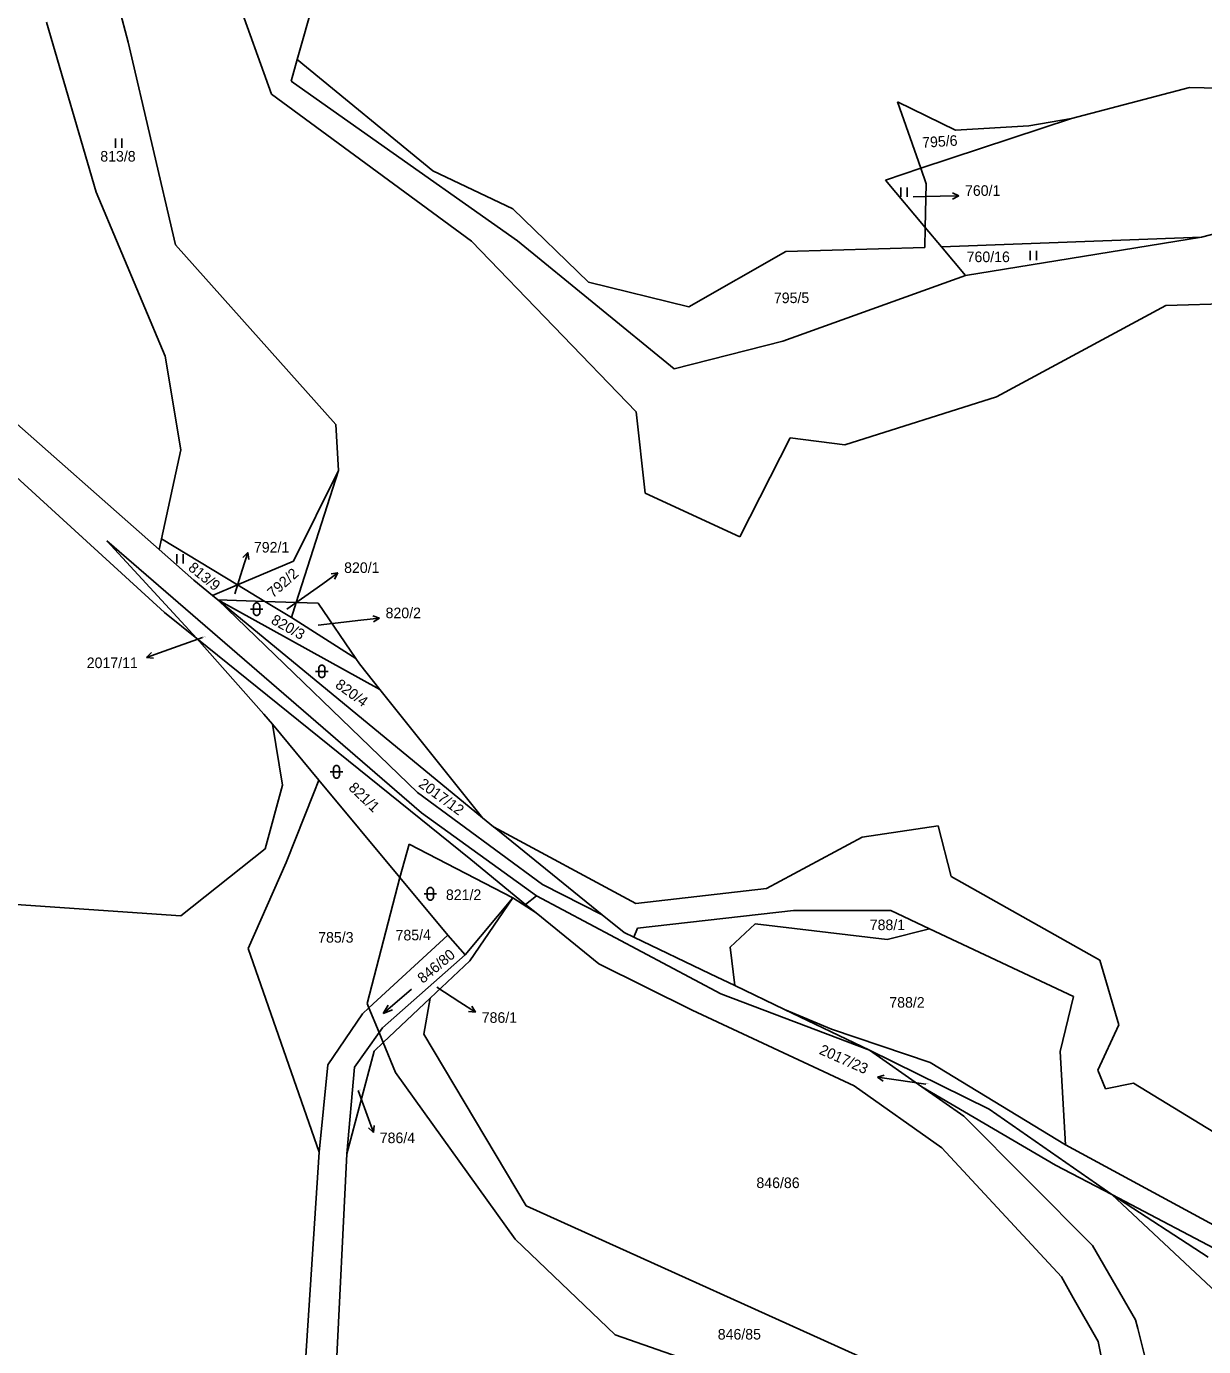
# Model space of a CAD drawing. Extents: x -795483 to -789093, y -1112258 to -1108741.
# Drawn here: x -790662.6 to -790473.1, y -1109778.3 to -1109566 of the extents above; entities that cross this region are included whole.
import ezdxf

# ---------------------------------------------------------------- set-up
doc = ezdxf.new("R2010")
doc.units = 0
for name, color, linetype in [('Komunikace', 7, 'Continuous'), ('Vrstva 1', 7, 'Continuous'), ('Vrstva 14', 7, 'Continuous'), ('Vrstva 16', 7, 'Continuous'), ('Vrstva 23', 7, 'Continuous')]:
    doc.layers.add(name, color=color, linetype=linetype)

msp = doc.modelspace()

# ---------------------------------------------------------------- linework, layer by layer
at = {"layer": 'Komunikace'}
for p, q in [((-790519.86, -1109593.4), (-790515.53, -1109593.31)), ((-790629.04, -1109657.24), (-790627.86, -1109653.47)), ((-790620.64, -1109659.71), (-790614.89, -1109655.63)), ((-790615.6, -1109662.29), (-790608.75, -1109661.51)), ((-790634.21, -1109664.26), (-790640.41, -1109666.48)), ((-790596.54, -1109720.54), (-790592.82, -1109722.93)), ((-790517.82, -1109736.09), (-790522.63, -1109735.42)), ((-790609.18, -1109737.11), (-790607.74, -1109741.08))]:
    msp.add_line(p, q, dxfattribs=at)
at = {"layer": 'Vrstva 1'}
for p, q in [((-790623.11, -1109576.9), (-790634.97, -1109544.03)), ((-790650.48, -1109551.92), (-790646.22, -1109568.52)), ((-790616.28, -1109561.65), (-790619.02, -1109571.33)), ((-790651.32, -1109592.65), (-790659.31, -1109565.31)), ((-790646.22, -1109568.52), (-790638.56, -1109601.14)), ((-790619.02, -1109571.33), (-790619.99, -1109574.78)), ((-790597.19, -1109589.22), (-790619.02, -1109571.33)), ((-790619.99, -1109574.78), (-790607.73, -1109583.43)), ((-790475.42, -1109575.81), (-790494.42, -1109580.81)), ((-790459.13, -1109576.13), (-790475.42, -1109575.81)), ((-790590.95, -1109600.53), (-790623.11, -1109576.9)), ((-790518.66, -1109588.81), (-790522.39, -1109578.12)), ((-790513.04, -1109582.68), (-790522.39, -1109578.12)), ((-790494.42, -1109580.81), (-790518.66, -1109588.81)), ((-790513.04, -1109582.68), (-790501.26, -1109581.98)), ((-790501.26, -1109581.98), (-790494.42, -1109580.81)), ((-790607.73, -1109583.43), (-790583.56, -1109600.5)), ((-790518.66, -1109588.81), (-790524.35, -1109590.69)), ((-790517.79, -1109591.31), (-790518.66, -1109588.81)), ((-790597.19, -1109589.22), (-790584.32, -1109595.31)), ((-790524.35, -1109590.69), (-790517.95, -1109598.32)), ((-790640.26, -1109619.04), (-790651.32, -1109592.65)), ((-790517.95, -1109598.32), (-790517.79, -1109591.31)), ((-790584.32, -1109595.31), (-790572.14, -1109607.1)), ((-790473.48, -1109599.91), (-790451.78, -1109594.08)), ((-790518.02, -1109601.54), (-790517.95, -1109598.32)), ((-790517.95, -1109598.32), (-790515.33, -1109601.44)), ((-790612.76, -1109630.02), (-790638.56, -1109601.14)), ((-790564.43, -1109627.97), (-790590.95, -1109600.53)), ((-790583.56, -1109600.5), (-790558.33, -1109621.07)), ((-790540.37, -1109602.18), (-790518.02, -1109601.54)), ((-790515.33, -1109601.44), (-790473.48, -1109599.91)), ((-790515.33, -1109601.44), (-790511.45, -1109606.07)), ((-790511.45, -1109606.07), (-790473.48, -1109599.91)), ((-790555.98, -1109611.08), (-790540.37, -1109602.18)), ((-790572.14, -1109607.1), (-790555.98, -1109611.08)), ((-790540.83, -1109616.63), (-790511.45, -1109606.07)), ((-790479.23, -1109610.85), (-790506.48, -1109625.55)), ((-790459.76, -1109610.28), (-790479.23, -1109610.85)), ((-790683.48, -1109612.84), (-790641.23, -1109650.13)), ((-790558.33, -1109621.07), (-790540.83, -1109616.63)), ((-790686.77, -1109617.86), (-790640.35, -1109660.24)), ((-790637.7, -1109634.11), (-790640.26, -1109619.04)), ((-790506.48, -1109625.55), (-790530.87, -1109633.31)), ((-790563.01, -1109641.06), (-790564.43, -1109627.97)), ((-790612.76, -1109630.02), (-790612.33, -1109637.39)), ((-790539.65, -1109632.18), (-790547.74, -1109648.1)), ((-790530.87, -1109633.31), (-790539.65, -1109632.18)), ((-790640.85, -1109648.38), (-790637.7, -1109634.11)), ((-790612.33, -1109637.39), (-790619.61, -1109651.97)), ((-790619.14, -1109658.62), (-790612.33, -1109637.39)), ((-790547.74, -1109648.1), (-790563.01, -1109641.06)), ((-790641.23, -1109650.13), (-790640.85, -1109648.38)), ((-790640.85, -1109648.38), (-790628.58, -1109655.81)), ((-790649.62, -1109648.75), (-790635.17, -1109664.41)), ((-790649.62, -1109648.75), (-790598.98, -1109692.49)), ((-790635.63, -1109655.07), (-790641.23, -1109650.13)), ((-790619.61, -1109651.97), (-790628.58, -1109655.81)), ((-790632.62, -1109657.54), (-790635.63, -1109655.07)), ((-790628.58, -1109655.81), (-790632.62, -1109657.54)), ((-790628.58, -1109655.81), (-790624.19, -1109658.47)), ((-790632.62, -1109657.54), (-790631.77, -1109658.24)), ((-790631.77, -1109658.24), (-790599.64, -1109689.19)), ((-790631.77, -1109658.24), (-790624.19, -1109658.47)), ((-790631.77, -1109658.24), (-790605.67, -1109672.65)), ((-790631.77, -1109658.24), (-790589.18, -1109693.26)), ((-790624.19, -1109658.47), (-790619.14, -1109658.62)), ((-790624.19, -1109658.47), (-790619.92, -1109661.06)), ((-790619.92, -1109661.06), (-790619.14, -1109658.62)), ((-790619.14, -1109658.62), (-790615.62, -1109658.73)), ((-790609.57, -1109667.64), (-790615.62, -1109658.73)), ((-790635.17, -1109664.41), (-790640.35, -1109660.24)), ((-790619.92, -1109661.06), (-790609.57, -1109667.64)), ((-790591.06, -1109700), (-790635.17, -1109664.41)), ((-790624.36, -1109676.58), (-790635.17, -1109664.41)), ((-790608.99, -1109668.49), (-790609.57, -1109667.64)), ((-790605.67, -1109672.65), (-790608.99, -1109668.49)), ((-790589.18, -1109693.26), (-790605.67, -1109672.65)), ((-790624.36, -1109676.58), (-790622.99, -1109678.23)), ((-790621.36, -1109688.01), (-790622.99, -1109678.23)), ((-790622.99, -1109678.23), (-790615.5, -1109687.22)), ((-790624.14, -1109698.24), (-790621.36, -1109688.01)), ((-790615.5, -1109687.22), (-790616.31, -1109689.25)), ((-790602.47, -1109702.87), (-790615.5, -1109687.22)), ((-790616.31, -1109689.25), (-790620.75, -1109700.45)), ((-790599.64, -1109689.19), (-790579.52, -1109703.99)), ((-790598.98, -1109692.49), (-790580.5, -1109705.83)), ((-790587.4, -1109694.72), (-790589.18, -1109693.26)), ((-790564.49, -1109707.04), (-790587.4, -1109694.72)), ((-790587.04, -1109695.02), (-790587.4, -1109694.72)), ((-790587.04, -1109695.02), (-790569.9, -1109708.86)), ((-790515.83, -1109694.55), (-790528.06, -1109696.4)), ((-790513.76, -1109702.74), (-790515.83, -1109694.55)), ((-790528.06, -1109696.4), (-790543.47, -1109704.64)), ((-790624.14, -1109698.24), (-790637.74, -1109709.04)), ((-790601, -1109697.49), (-790602.47, -1109702.87)), ((-790601, -1109697.49), (-790584.29, -1109706.12)), ((-790620.75, -1109700.45), (-790626.89, -1109714.32)), ((-790582.23, -1109707.2), (-790591.06, -1109700)), ((-790602.47, -1109702.87), (-790607.73, -1109723.13)), ((-790594.73, -1109712.17), (-790602.47, -1109702.87)), ((-790489.86, -1109716.19), (-790513.76, -1109702.74)), ((-790637.74, -1109709.04), (-790696.51, -1109704.96)), ((-790579.52, -1109703.99), (-790569.9, -1109708.86)), ((-790543.47, -1109704.64), (-790564.49, -1109707.04)), ((-790584.29, -1109706.12), (-790591.96, -1109715.33)), ((-790584.29, -1109706.12), (-790591.2, -1109716.26)), ((-790580.55, -1109708.56), (-790584.29, -1109706.12)), ((-790580.5, -1109705.83), (-790582.23, -1109707.2)), ((-790580.55, -1109708.56), (-790582.23, -1109707.2)), ((-790550.84, -1109721.6), (-790580.5, -1109705.83)), ((-790570.48, -1109716.75), (-790580.55, -1109708.56)), ((-790569.9, -1109708.86), (-790566.38, -1109711.71)), ((-790564.23, -1109711), (-790539.14, -1109708.21)), ((-790539.14, -1109708.21), (-790523.49, -1109708.2)), ((-790523.49, -1109708.2), (-790517.24, -1109711.14)), ((-790594.73, -1109712.17), (-790607.44, -1109723.84)), ((-790591.96, -1109715.33), (-790594.73, -1109712.17)), ((-790564.8, -1109712.47), (-790566.38, -1109711.71)), ((-790564.8, -1109712.47), (-790564.23, -1109711)), ((-790549.33, -1109714.1), (-790545.3, -1109710.33)), ((-790545.3, -1109710.33), (-790524.07, -1109712.84)), ((-790524.07, -1109712.84), (-790517.24, -1109711.14)), ((-790517.24, -1109711.14), (-790494.09, -1109722.03)), ((-790626.89, -1109714.32), (-790615.48, -1109747.07)), ((-790552.56, -1109718.37), (-790564.8, -1109712.47)), ((-790548.59, -1109720.27), (-790549.33, -1109714.1)), ((-790605.28, -1109727.03), (-790591.96, -1109715.33)), ((-790591.2, -1109716.26), (-790597.59, -1109722.3)), ((-790486.8, -1109726.59), (-790489.86, -1109716.19)), ((-790570.48, -1109716.75), (-790555.45, -1109724.2)), ((-790548.59, -1109720.27), (-790552.56, -1109718.37)), ((-790540.58, -1109724.1), (-790548.59, -1109720.27)), ((-790597.59, -1109722.3), (-790605.15, -1109729.44)), ((-790597.59, -1109722.3), (-790598.63, -1109728.1)), ((-790526.9, -1109730.63), (-790550.84, -1109721.6)), ((-790494.09, -1109722.03), (-790496.24, -1109730.86)), ((-790608.47, -1109724.79), (-790614.08, -1109733.02)), ((-790607.44, -1109723.84), (-790608.47, -1109724.79)), ((-790607.73, -1109723.13), (-790607.44, -1109723.84)), ((-790607.44, -1109723.84), (-790605.82, -1109727.8)), ((-790555.45, -1109724.2), (-790529.39, -1109736.39)), ((-790533, -1109727.28), (-790540.58, -1109724.1)), ((-790526.9, -1109730.63), (-790540.58, -1109724.1)), ((-790605.82, -1109727.8), (-790605.28, -1109727.03)), ((-790490.18, -1109733.84), (-790486.8, -1109726.59)), ((-790609.76, -1109733.4), (-790605.82, -1109727.8)), ((-790605.82, -1109727.8), (-790605.15, -1109729.44)), ((-790598.63, -1109728.1), (-790582.15, -1109755.7)), ((-790517.15, -1109732.63), (-790533, -1109727.28)), ((-790606.6, -1109730.81), (-790610.99, -1109747.3)), ((-790605.15, -1109729.44), (-790606.6, -1109730.81)), ((-790605.15, -1109729.44), (-790603.19, -1109734.24)), ((-790518.49, -1109736.52), (-790526.9, -1109730.63)), ((-790507.65, -1109740.16), (-790526.9, -1109730.63)), ((-790496.24, -1109730.86), (-790495.38, -1109745.88)), ((-790614.08, -1109733.02), (-790615.48, -1109747.07)), ((-790610.99, -1109747.3), (-790609.76, -1109733.4)), ((-790495.38, -1109745.88), (-790517.15, -1109732.63)), ((-790603.19, -1109734.24), (-790583.92, -1109761.07)), ((-790488.92, -1109736.89), (-790490.18, -1109733.84)), ((-790529.39, -1109736.39), (-790515.26, -1109746.34)), ((-790518.49, -1109736.52), (-790496.98, -1109749.12)), ((-790511.7, -1109741.25), (-790518.49, -1109736.52)), ((-790484.41, -1109735.96), (-790488.92, -1109736.89)), ((-790452.27, -1109755.63), (-790484.41, -1109735.96)), ((-790511.7, -1109741.25), (-790491, -1109762.07)), ((-790487.92, -1109753.87), (-790507.65, -1109740.16)), ((-790450.51, -1109770.18), (-790495.38, -1109745.88)), ((-790615.48, -1109747.07), (-790619.01, -1109801.03)), ((-790610.99, -1109747.3), (-790614.76, -1109822.36)), ((-790496.03, -1109767.08), (-790515.26, -1109746.34)), ((-790487.92, -1109753.87), (-790496.98, -1109749.12)), ((-790472.43, -1109763.96), (-790487.92, -1109753.87)), ((-790452.14, -1109772.72), (-790487.92, -1109753.87)), ((-790487.92, -1109753.87), (-790471.14, -1109769.56)), ((-790582.15, -1109755.7), (-790509.04, -1109788.67)), ((-790583.92, -1109761.07), (-790567.82, -1109776.43)), ((-790491, -1109762.07), (-790484.07, -1109774.03)), ((-790494.11, -1109770.48), (-790496.03, -1109767.08)), ((-790490.13, -1109777.53), (-790494.11, -1109770.48)), ((-790484.07, -1109774.03), (-790483.72, -1109775.41)), ((-790477.87, -1109798.45), (-790483.72, -1109775.41)), ((-790567.82, -1109776.43), (-790515.23, -1109794.74)), ((-790490.13, -1109777.53), (-790486.36, -1109795.42))]:
    msp.add_line(p, q, dxfattribs=at)
at = {"layer": 'Vrstva 16'}
for p, q in [((-790515.53, -1109593.31), (-790512.53, -1109593.24)), ((-790512.53, -1109593.24), (-790513.54, -1109592.77)), ((-790512.53, -1109593.24), (-790513.52, -1109593.77)), ((-790627.86, -1109653.47), (-790626.96, -1109650.61)), ((-790626.96, -1109650.61), (-790627.74, -1109651.41)), ((-790626.96, -1109650.61), (-790626.78, -1109651.71)), ((-790614.89, -1109655.63), (-790612.44, -1109653.89)), ((-790612.44, -1109653.89), (-790613.55, -1109654.06)), ((-790612.44, -1109653.89), (-790612.97, -1109654.88)), ((-790608.75, -1109661.51), (-790605.77, -1109661.17)), ((-790605.77, -1109661.17), (-790606.82, -1109660.79)), ((-790605.77, -1109661.17), (-790606.71, -1109661.78)), ((-790640.41, -1109666.48), (-790643.23, -1109667.49)), ((-790643.23, -1109667.49), (-790642.46, -1109666.68)), ((-790643.23, -1109667.49), (-790642.12, -1109667.62)), ((-790592.82, -1109722.93), (-790590.3, -1109724.55)), ((-790590.3, -1109724.55), (-790591.41, -1109724.43)), ((-790590.3, -1109724.55), (-790590.87, -1109723.59)), ((-790525.6, -1109735.01), (-790524.54, -1109734.65)), ((-790522.63, -1109735.42), (-790525.6, -1109735.01)), ((-790525.6, -1109735.01), (-790524.68, -1109735.64)), ((-790607.74, -1109741.08), (-790606.71, -1109743.9)), ((-790606.71, -1109743.9), (-790607.53, -1109743.13)), ((-790606.71, -1109743.9), (-790606.59, -1109742.79))]:
    msp.add_line(p, q, dxfattribs=at)
at = {"layer": 'Vrstva 23'}
for p, q in [((-790648.23, -1109585.52), (-790648.23, -1109584.02)), ((-790647.23, -1109584.02), (-790647.23, -1109585.52)), ((-790521.86, -1109593.4), (-790521.86, -1109591.9)), ((-790520.86, -1109591.9), (-790520.86, -1109593.4)), ((-790501.02, -1109603.56), (-790501.02, -1109602.06)), ((-790500.02, -1109602.06), (-790500.02, -1109603.56)), ((-790638.34, -1109652.38), (-790638.34, -1109650.88)), ((-790637.34, -1109650.88), (-790637.34, -1109652.38)), ((-790626.02, -1109659.12), (-790625.92, -1109658.92)), ((-790625.92, -1109658.92), (-790625.82, -1109658.82)), ((-790625.82, -1109658.82), (-790625.62, -1109658.72)), ((-790625.62, -1109658.72), (-790625.42, -1109658.72)), ((-790625.42, -1109658.72), (-790625.22, -1109658.82)), ((-790625.22, -1109658.82), (-790625.12, -1109658.92)), ((-790625.12, -1109658.92), (-790625.02, -1109659.12)), ((-790626.52, -1109659.72), (-790624.52, -1109659.72)), ((-790626.02, -1109660.32), (-790626.02, -1109659.12)), ((-790625.92, -1109660.52), (-790626.02, -1109660.32)), ((-790625.82, -1109660.62), (-790625.92, -1109660.52)), ((-790625.62, -1109660.72), (-790625.82, -1109660.62)), ((-790625.42, -1109660.72), (-790625.62, -1109660.72)), ((-790625.22, -1109660.62), (-790625.42, -1109660.72)), ((-790625.12, -1109660.52), (-790625.22, -1109660.62)), ((-790625.02, -1109660.32), (-790625.12, -1109660.52)), ((-790625.02, -1109659.12), (-790625.02, -1109660.32)), ((-790616.03, -1109669.72), (-790614.03, -1109669.72)), ((-790615.53, -1109669.12), (-790615.43, -1109668.92)), ((-790615.53, -1109670.32), (-790615.53, -1109669.12)), ((-790615.43, -1109668.92), (-790615.33, -1109668.82)), ((-790615.33, -1109668.82), (-790615.13, -1109668.72)), ((-790615.13, -1109668.72), (-790614.93, -1109668.72)), ((-790614.93, -1109668.72), (-790614.73, -1109668.82)), ((-790614.73, -1109668.82), (-790614.63, -1109668.92)), ((-790614.63, -1109668.92), (-790614.53, -1109669.12)), ((-790614.53, -1109669.12), (-790614.53, -1109670.32)), ((-790615.43, -1109670.52), (-790615.53, -1109670.32)), ((-790615.33, -1109670.62), (-790615.43, -1109670.52)), ((-790615.13, -1109670.72), (-790615.33, -1109670.62)), ((-790614.93, -1109670.72), (-790615.13, -1109670.72)), ((-790614.73, -1109670.62), (-790614.93, -1109670.72)), ((-790614.63, -1109670.52), (-790614.73, -1109670.62)), ((-790614.53, -1109670.32), (-790614.63, -1109670.52)), ((-790613.67, -1109685.88), (-790611.67, -1109685.88)), ((-790613.17, -1109685.28), (-790613.07, -1109685.08)), ((-790613.17, -1109686.48), (-790613.17, -1109685.28)), ((-790613.07, -1109686.68), (-790613.17, -1109686.48)), ((-790613.07, -1109685.08), (-790612.97, -1109684.98)), ((-790612.97, -1109686.78), (-790613.07, -1109686.68)), ((-790612.97, -1109684.98), (-790612.77, -1109684.88)), ((-790612.77, -1109684.88), (-790612.57, -1109684.88)), ((-790612.57, -1109684.88), (-790612.37, -1109684.98)), ((-790612.37, -1109684.98), (-790612.27, -1109685.08)), ((-790612.27, -1109686.68), (-790612.37, -1109686.78)), ((-790612.27, -1109685.08), (-790612.17, -1109685.28)), ((-790612.17, -1109686.48), (-790612.27, -1109686.68)), ((-790612.17, -1109685.28), (-790612.17, -1109686.48)), ((-790612.77, -1109686.88), (-790612.97, -1109686.78)), ((-790612.57, -1109686.88), (-790612.77, -1109686.88)), ((-790612.37, -1109686.78), (-790612.57, -1109686.88)), ((-790598.56, -1109705.5), (-790596.56, -1109705.5)), ((-790598.06, -1109704.9), (-790597.96, -1109704.7)), ((-790598.06, -1109706.1), (-790598.06, -1109704.9)), ((-790597.96, -1109704.7), (-790597.86, -1109704.6)), ((-790597.86, -1109704.6), (-790597.66, -1109704.5)), ((-790597.66, -1109704.5), (-790597.46, -1109704.5)), ((-790597.46, -1109704.5), (-790597.26, -1109704.6)), ((-790597.26, -1109704.6), (-790597.16, -1109704.7)), ((-790597.16, -1109704.7), (-790597.06, -1109704.9)), ((-790597.06, -1109704.9), (-790597.06, -1109706.1)), ((-790597.96, -1109706.3), (-790598.06, -1109706.1)), ((-790597.86, -1109706.4), (-790597.96, -1109706.3)), ((-790597.66, -1109706.5), (-790597.86, -1109706.4)), ((-790597.46, -1109706.5), (-790597.66, -1109706.5)), ((-790597.26, -1109706.4), (-790597.46, -1109706.5)), ((-790597.16, -1109706.3), (-790597.26, -1109706.4)), ((-790597.06, -1109706.1), (-790597.16, -1109706.3)), ((-790600.62, -1109720.82), (-790605.14, -1109724.77)), ((-790605.14, -1109724.77), (-790604.34, -1109723.41)), ((-790605.14, -1109724.77), (-790603.68, -1109724.16))]:
    msp.add_line(p, q, dxfattribs=at)

# ---------------------------------------------------------------- texts
at = {"layer": 'Vrstva 14'}
for s, rotation, p in [('795/6', 3.6806, (-790518.37, -1109585.52)), ('795/5', 0.4312, (-790542.28, -1109610.51)), ('813/9', 321.1322, (-790636.67, -1109653.32)), ('792/2', 41.6843, (-790622.88, -1109658.01)), ('820/3', 330.8593, (-790623.34, -1109661.94)), ('820/4', 324.0029, (-790613.01, -1109672.19)), ('821/1', 316.5048, (-790610.86, -1109688.6)), ('2017/12', 323.9469, (-790599.6, -1109688.15)), ('785/4', 1.0524, (-790603.15, -1109713.03)), ('846/80', 39.7188, (-790598.77, -1109720.01))]:
    msp.add_text(s, height=1.7, rotation=rotation, dxfattribs=at).set_placement(p)
for s, height, p in [('813/8', 1.7, (-790650.68, -1109587.72)), ('760/1', 0.1, (-790519.86, -1109593.4)), ('760/16', 1.7, (-790511.27, -1109603.9)), ('792/1', 0.1, (-790629.04, -1109657.24)), ('820/1', 0.1, (-790620.64, -1109659.71)), ('820/2', 0.1, (-790615.6, -1109662.29)), ('2017/11', 0.1, (-790634.21, -1109664.26)), ('821/2', 1.7, (-790595.06, -1109706.5)), ('788/1', 1.7, (-790526.86, -1109711.34)), ('785/3', 1.7, (-790615.62, -1109713.35)), ('786/1', 0.1, (-790596.54, -1109720.54)), ('788/2', 1.7, (-790523.71, -1109723.81)), ('786/4', 0.1, (-790609.18, -1109737.11)), ('2017/23', 0.1, (-790517.82, -1109736.09)), ('846/86', 1.7, (-790545.1, -1109752.83)), ('846/85', 1.7, (-790551.32, -1109777.19))]:
    msp.add_text(s, height=height, dxfattribs=at).set_placement(p)
at = {"layer": 'Vrstva 16'}
for s, p in [('760/1', (-790511.53, -1109593.24)), ('792/1', (-790625.96, -1109650.61)), ('820/1', (-790611.44, -1109653.89)), ('820/2', (-790604.77, -1109661.17)), ('2017/11', (-790652.86, -1109669.19)), ('786/1', (-790589.3, -1109726.25)), ('786/4', (-790605.71, -1109745.6))]:
    msp.add_text(s, height=1.7, dxfattribs=at).set_placement(p)
msp.add_text('2017/23', height=1.7, rotation=336.0555, dxfattribs=at).set_placement((-790535.12, -1109731.2))

doc.saveas('drawing.dxf')
